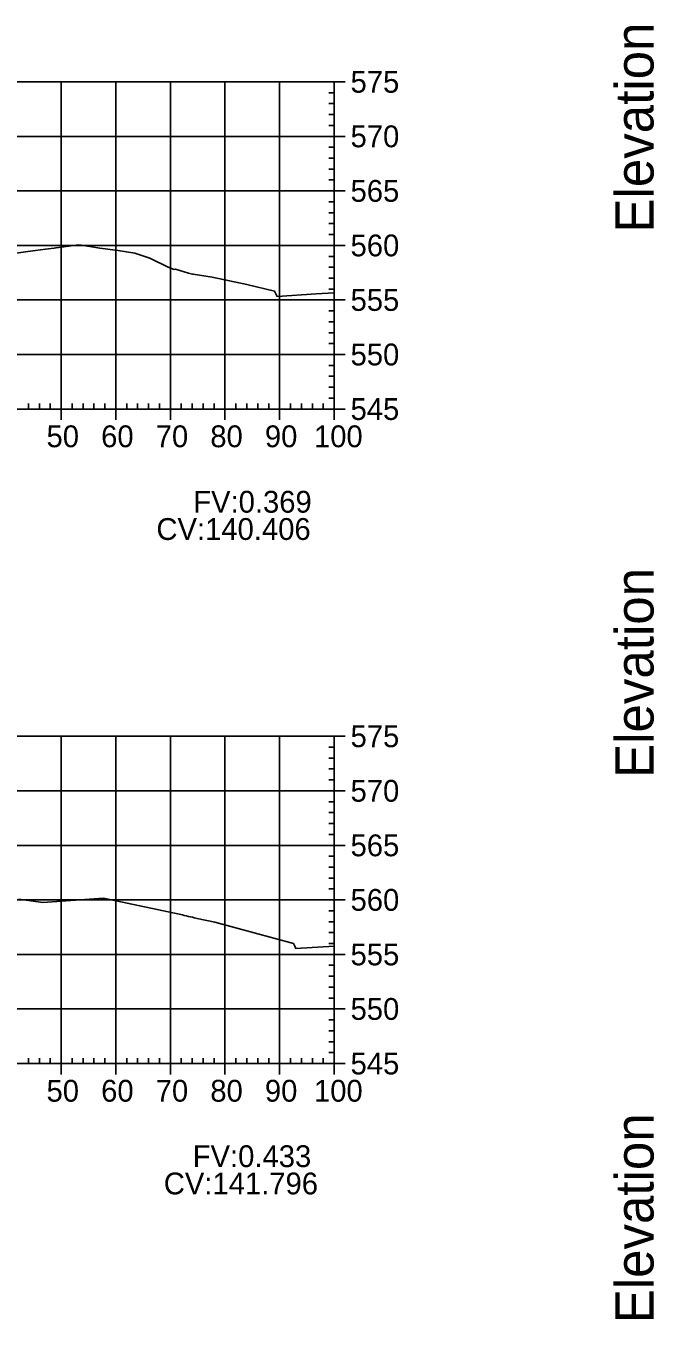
# Model space of a CAD drawing. Extents: x 704834 to 709892, y 372981 to 377533.
# Drawn here: x 707005.4 to 707120.5, y 373445.9 to 373683.1 of the extents above; entities that cross this region are included whole.
import ezdxf

# ---------------------------------------------------------------- set-up
doc = ezdxf.new("R2010")
doc.units = 0
for name, color, linetype in [('57', 7, 'Continuous'), ('59', 7, 'Continuous'), ('60', 7, 'Continuous'), ('Existing', 7, 'Continuous')]:
    doc.layers.add(name, color=color, linetype=linetype)

msp = doc.modelspace()

# ---------------------------------------------------------------- linework, layer by layer
at = {"layer": '57'}
for p, q in [((706861.87, 373672.82), (707061.87, 373672.82)), ((707011.87, 373612.82), (707011.87, 373672.82)), ((707021.87, 373612.82), (707021.87, 373672.82)), ((707031.87, 373612.82), (707031.87, 373672.82)), ((707041.87, 373612.82), (707041.87, 373672.82)), ((707051.87, 373612.82), (707051.87, 373672.82)), ((707061.87, 373612.82), (707061.87, 373672.82)), ((707061.87, 373612.82), (707061.87, 373672.82)), ((707063.87, 373672.82), (707061.87, 373672.82)), ((707061.87, 373670.82), (707060.87, 373670.82)), ((707061.87, 373668.82), (707060.87, 373668.82)), ((707061.87, 373666.82), (707060.87, 373666.82)), ((706861.87, 373662.82), (707061.87, 373662.82)), ((707061.87, 373664.82), (707060.87, 373664.82)), ((707063.87, 373662.82), (707061.87, 373662.82)), ((707061.87, 373660.82), (707060.87, 373660.82)), ((707061.87, 373658.82), (707060.87, 373658.82)), ((707061.87, 373656.82), (707060.87, 373656.82)), ((707061.87, 373654.82), (707060.87, 373654.82)), ((706861.87, 373652.82), (707061.87, 373652.82)), ((707061.87, 373650.82), (707060.87, 373650.82)), ((707063.87, 373652.82), (707061.87, 373652.82)), ((707061.87, 373648.82), (707060.87, 373648.82)), ((707061.87, 373646.82), (707060.87, 373646.82)), ((707061.87, 373644.82), (707060.87, 373644.82)), ((706861.87, 373642.82), (707061.87, 373642.82)), ((707063.87, 373642.82), (707061.87, 373642.82)), ((707061.87, 373640.82), (707060.87, 373640.82)), ((707061.87, 373638.82), (707060.87, 373638.82)), ((707061.87, 373636.82), (707060.87, 373636.82)), ((707061.87, 373634.82), (707060.87, 373634.82)), ((706861.87, 373632.82), (707061.87, 373632.82)), ((707063.87, 373632.82), (707061.87, 373632.82)), ((707061.87, 373630.82), (707060.87, 373630.82)), ((707061.87, 373628.82), (707060.87, 373628.82)), ((707061.87, 373626.82), (707060.87, 373626.82)), ((707061.87, 373624.82), (707060.87, 373624.82)), ((706861.87, 373622.82), (707061.87, 373622.82)), ((707063.87, 373622.82), (707061.87, 373622.82)), ((707061.87, 373620.82), (707060.87, 373620.82)), ((707061.87, 373618.82), (707060.87, 373618.82)), ((707061.87, 373616.82), (707060.87, 373616.82)), ((707005.87, 373612.82), (707005.87, 373613.82)), ((707007.87, 373612.82), (707007.87, 373613.82)), ((707009.87, 373612.82), (707009.87, 373613.82)), ((707013.87, 373612.82), (707013.87, 373613.82)), ((707015.87, 373612.82), (707015.87, 373613.82)), ((707017.87, 373612.82), (707017.87, 373613.82)), ((707019.87, 373612.82), (707019.87, 373613.82)), ((707023.87, 373612.82), (707023.87, 373613.82)), ((707025.87, 373612.82), (707025.87, 373613.82)), ((707027.87, 373612.82), (707027.87, 373613.82)), ((707029.87, 373612.82), (707029.87, 373613.82)), ((707033.87, 373612.82), (707033.87, 373613.82)), ((707035.87, 373612.82), (707035.87, 373613.82)), ((707037.87, 373612.82), (707037.87, 373613.82)), ((707039.87, 373612.82), (707039.87, 373613.82)), ((707043.87, 373612.82), (707043.87, 373613.82)), ((707045.87, 373612.82), (707045.87, 373613.82)), ((707047.87, 373612.82), (707047.87, 373613.82)), ((707049.87, 373612.82), (707049.87, 373613.82)), ((707053.87, 373612.82), (707053.87, 373613.82)), ((707055.87, 373612.82), (707055.87, 373613.82)), ((707057.87, 373612.82), (707057.87, 373613.82)), ((707059.87, 373612.82), (707059.87, 373613.82)), ((707061.87, 373614.82), (707060.87, 373614.82)), ((706861.87, 373612.82), (707061.87, 373612.82)), ((706861.87, 373612.82), (707061.87, 373612.82)), ((707011.87, 373610.82), (707011.87, 373612.82)), ((707021.87, 373610.82), (707021.87, 373612.82)), ((707031.87, 373610.82), (707031.87, 373612.82)), ((707041.87, 373610.82), (707041.87, 373612.82)), ((707051.87, 373610.82), (707051.87, 373612.82)), ((707061.87, 373610.82), (707061.87, 373612.82)), ((707063.87, 373612.82), (707061.87, 373612.82)), ((706861.87, 373552.82), (707061.87, 373552.82)), ((707011.87, 373492.82), (707011.87, 373552.82)), ((707021.87, 373492.82), (707021.87, 373552.82)), ((707031.87, 373492.82), (707031.87, 373552.82)), ((707041.87, 373492.82), (707041.87, 373552.82)), ((707051.87, 373492.82), (707051.87, 373552.82)), ((707061.87, 373492.82), (707061.87, 373552.82)), ((707061.87, 373492.82), (707061.87, 373552.82)), ((707063.87, 373552.82), (707061.87, 373552.82)), ((707061.87, 373550.82), (707060.87, 373550.82)), ((707061.87, 373548.82), (707060.87, 373548.82)), ((707061.87, 373546.82), (707060.87, 373546.82)), ((707061.87, 373544.82), (707060.87, 373544.82)), ((706861.87, 373542.82), (707061.87, 373542.82)), ((707063.87, 373542.82), (707061.87, 373542.82)), ((707061.87, 373540.82), (707060.87, 373540.82)), ((707061.87, 373538.82), (707060.87, 373538.82)), ((707061.87, 373536.82), (707060.87, 373536.82)), ((707061.87, 373534.82), (707060.87, 373534.82)), ((706861.87, 373532.82), (707061.87, 373532.82)), ((707063.87, 373532.82), (707061.87, 373532.82)), ((707061.87, 373530.82), (707060.87, 373530.82)), ((707061.87, 373528.82), (707060.87, 373528.82)), ((707061.87, 373526.82), (707060.87, 373526.82)), ((706861.87, 373522.82), (707061.87, 373522.82)), ((707061.87, 373524.82), (707060.87, 373524.82)), ((707063.87, 373522.82), (707061.87, 373522.82)), ((707061.87, 373520.82), (707060.87, 373520.82)), ((707061.87, 373518.82), (707060.87, 373518.82)), ((707061.87, 373516.82), (707060.87, 373516.82)), ((707061.87, 373514.82), (707060.87, 373514.82)), ((706861.87, 373512.82), (707061.87, 373512.82)), ((707063.87, 373512.82), (707061.87, 373512.82)), ((707061.87, 373510.82), (707060.87, 373510.82)), ((707061.87, 373508.82), (707060.87, 373508.82)), ((707061.87, 373506.82), (707060.87, 373506.82)), ((707061.87, 373504.82), (707060.87, 373504.82)), ((706861.87, 373502.82), (707061.87, 373502.82)), ((707063.87, 373502.82), (707061.87, 373502.82)), ((707061.87, 373500.82), (707060.87, 373500.82)), ((707061.87, 373498.82), (707060.87, 373498.82)), ((707061.87, 373496.82), (707060.87, 373496.82)), ((707061.87, 373494.82), (707060.87, 373494.82)), ((706861.87, 373492.82), (707061.87, 373492.82)), ((706861.87, 373492.82), (707061.87, 373492.82)), ((707005.87, 373492.82), (707005.87, 373493.82)), ((707007.87, 373492.82), (707007.87, 373493.82)), ((707009.87, 373492.82), (707009.87, 373493.82)), ((707011.87, 373490.82), (707011.87, 373492.82)), ((707013.87, 373492.82), (707013.87, 373493.82)), ((707015.87, 373492.82), (707015.87, 373493.82)), ((707017.87, 373492.82), (707017.87, 373493.82)), ((707019.87, 373492.82), (707019.87, 373493.82)), ((707021.87, 373490.82), (707021.87, 373492.82)), ((707023.87, 373492.82), (707023.87, 373493.82)), ((707025.87, 373492.82), (707025.87, 373493.82)), ((707027.87, 373492.82), (707027.87, 373493.82)), ((707029.87, 373492.82), (707029.87, 373493.82)), ((707031.87, 373490.82), (707031.87, 373492.82)), ((707033.87, 373492.82), (707033.87, 373493.82)), ((707035.87, 373492.82), (707035.87, 373493.82)), ((707037.87, 373492.82), (707037.87, 373493.82)), ((707039.87, 373492.82), (707039.87, 373493.82)), ((707041.87, 373490.82), (707041.87, 373492.82)), ((707043.87, 373492.82), (707043.87, 373493.82)), ((707045.87, 373492.82), (707045.87, 373493.82)), ((707047.87, 373492.82), (707047.87, 373493.82)), ((707049.87, 373492.82), (707049.87, 373493.82)), ((707051.87, 373490.82), (707051.87, 373492.82)), ((707053.87, 373492.82), (707053.87, 373493.82)), ((707055.87, 373492.82), (707055.87, 373493.82)), ((707057.87, 373492.82), (707057.87, 373493.82)), ((707059.87, 373492.82), (707059.87, 373493.82)), ((707061.87, 373490.82), (707061.87, 373492.82)), ((707063.87, 373492.82), (707061.87, 373492.82))]:
    msp.add_line(p, q, dxfattribs=at)
at = {"layer": 'Existing'}
for points in [[(706992.12, 373639.76), (707005.75, 373641.69), (707007.17, 373641.88), (707009, 373642.12), (707010.59, 373642.33), (707010.94, 373642.39), (707015.07, 373642.95), (707015.56, 373642.89), (707018.57, 373642.39), (707018.96, 373642.3), (707022.3, 373641.89), (707025.37, 373641.41), (707028.08, 373640.48), (707031.44, 373638.83), (707032.55, 373638.4), (707032.79, 373638.46), (707035.17, 373637.73), (707035.91, 373637.57), (707036.04, 373637.54), (707038.37, 373637.18), (707039.52, 373637.01), (707045.85, 373635.68), (707050.95, 373634.43), (707051.36, 373633.58), (707051.41, 373633.47), (707058.6, 373633.92), (707061.87, 373634.13)], [(707004.13, 373522.95), (707008.48, 373522.37), (707019.62, 373523.13), (707033.77, 373520.14), (707034.07, 373520.06), (707034.4, 373519.98), (707034.78, 373519.89), (707035.16, 373519.8), (707035.54, 373519.71), (707035.91, 373519.63), (707036.23, 373519.55), (707036.51, 373519.49), (707036.75, 373519.43), (707040, 373518.74), (707054.4, 373514.85), (707054.66, 373514.31), (707054.87, 373513.89), (707061.87, 373514.35)]]:
    msp.add_lwpolyline(points, dxfattribs=at)

# ---------------------------------------------------------------- texts
for s, p in [('CV:140.406', (707029.31, 373588.82)), ('CV:141.796', (707030.66, 373468.82))]:
    msp.add_text(s, height=4).set_placement(p)
at = {"layer": '57'}
for s, p in [('575', (707064.87, 373670.82)), ('570', (707064.87, 373660.82)), ('565', (707064.87, 373650.82)), ('560', (707064.87, 373640.82)), ('555', (707064.87, 373630.82)), ('550', (707064.87, 373620.82)), ('545', (707064.87, 373610.82)), ('50', (707009.18, 373605.82)), ('60', (707019.18, 373605.82)), ('70', (707029.18, 373605.82)), ('80', (707039.18, 373605.82)), ('90', (707049.18, 373605.82)), ('100', (707058.17, 373605.82)), ('575', (707064.87, 373550.82)), ('570', (707064.87, 373540.82)), ('565', (707064.87, 373530.82)), ('560', (707064.87, 373520.82)), ('555', (707064.87, 373510.82)), ('550', (707064.87, 373500.82)), ('545', (707064.87, 373490.82)), ('50', (707009.18, 373485.82)), ('60', (707019.18, 373485.82)), ('70', (707029.18, 373485.82)), ('80', (707039.18, 373485.82)), ('90', (707049.18, 373485.82)), ('100', (707058.17, 373485.82))]:
    msp.add_text(s, height=4, dxfattribs=at).set_placement(p)
at = {"layer": '59'}
for s, p in [('FV:0.369', (707036.05, 373593.82)), ('FV:0.433', (707035.96, 373473.82))]:
    msp.add_text(s, height=4, dxfattribs=at).set_placement(p)
at = {"layer": '60'}
for p in [(707120.37, 373645.18), (707120.37, 373545.18), (707120.37, 373445.18)]:
    msp.add_text('Elevation', height=7, rotation=90, dxfattribs=at).set_placement(p)

doc.saveas('drawing.dxf')
